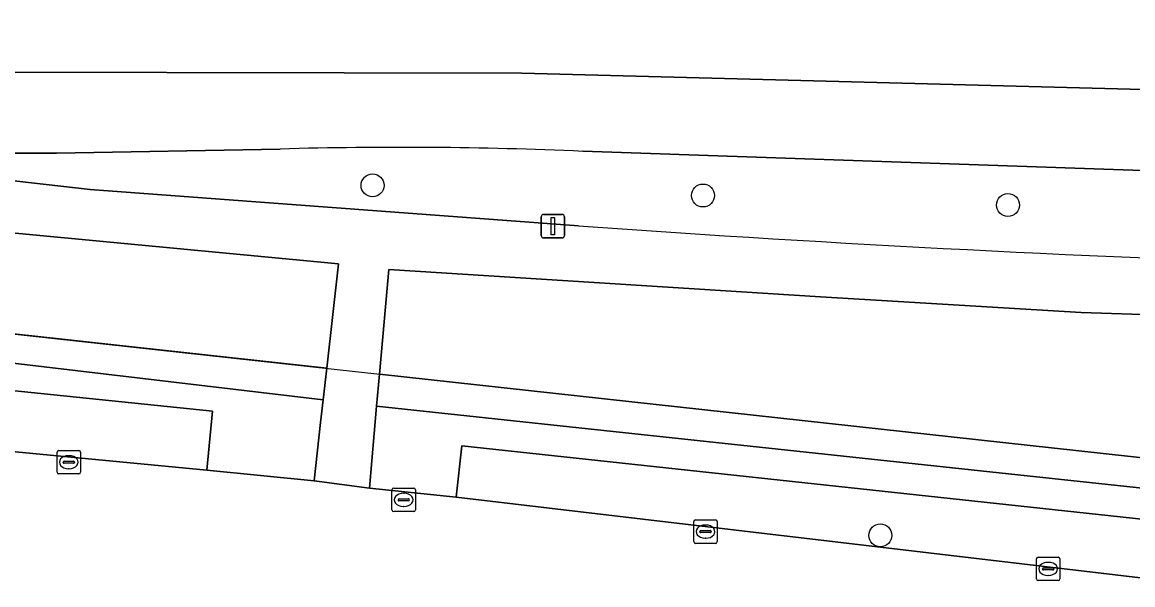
# Model space of a CAD drawing. Extents: x 162184 to 163154, y 385507 to 386516.
# Drawn here: x 162544.83 to 162592.15, y 386413.4 to 386437.39 of the extents above; entities that cross this region are included whole.
import ezdxf

# ---------------------------------------------------------------- set-up
doc = ezdxf.new("R2010")
doc.units = 0
for name, color, linetype in [('IMGEO_Berm_groen', 7, 'Continuous'), ('IMGEO_Boom', 7, 'Continuous'), ('IMGEO_Fietspad_gesloten', 7, 'Continuous'), ('IMGEO_Groenvoorziening', 7, 'Continuous'), ('IMGEO_Haag', 7, 'Continuous'), ('IMGEO_Hek', 7, 'Continuous'), ('IMGEO_Kolk', 7, 'Continuous'), ('IMGEO_Lichtmast', 7, 'Continuous'), ('IMGEO_Parkeervlak_open', 7, 'Continuous'), ('IMGEO_Rijbaan_lokaal_open', 7, 'Continuous'), ('IMGEO_Voetpad_open', 7, 'Continuous')]:
    doc.layers.add(name, color=color, linetype=linetype)

msp = doc.modelspace()

# ---------------------------------------------------------------- linework, layer by layer
at = {"layer": 'IMGEO_Berm_groen'}
for points in [[(162524.914, 386436.329), (162535.834, 386435.272), (162566.111, 386435.21), (162606.078, 386434.165), (162613.714, 386432.942)], [(162555.818, 386431.981), (162546.282, 386431.799), (162535.473, 386431.8), (162535.416, 386431.622), (162542.087, 386430.897), (162547.725, 386430.257), (162568.529, 386428.701)], [(162606.057, 386430.419), (162604.765, 386430.515), (162592.97, 386431.053), (162568.714, 386431.882)]]:
    msp.add_lwpolyline(points, dxfattribs=at)
for centre, radius, start, end in [((162560.885, 386252.005), 180.047, 87.50774, 91.61258), ((162628.543, 387277.419), 850.837, 265.955266, 268.192817)]:
    msp.add_arc(centre, radius, start, end, dxfattribs=at)
at = {"layer": 'IMGEO_Boom'}
for centre in [(162559.755, 386430.429), (162573.835, 386429.999), (162586.829, 386429.592), (162581.391, 386415.508)]:
    msp.add_circle(centre, 0.489, dxfattribs=at)
at = {"layer": 'IMGEO_Fietspad_gesloten'}
for points in [[(162420.849, 386447.373), (162410.16, 386448.539), (162409.778, 386445.416), (162413.301, 386445.028), (162415.005, 386444.81), (162431.632, 386443.01), (162440.398, 386442.014), (162453.79, 386440.539), (162465.837, 386439.248), (162475.78, 386438.147), (162491.163, 386436.474), (162495.383, 386436.058), (162512.845, 386434.099), (162535.416, 386431.622), (162535.473, 386431.8), (162546.282, 386431.799), (162555.818, 386431.981)], [(162619.523, 386432.354), (162616.897, 386432.615), (162613.714, 386432.942), (162606.078, 386434.165), (162566.111, 386435.21), (162535.834, 386435.272), (162524.914, 386436.329), (162513.786, 386437.543), (162445.492, 386444.783), (162420.849, 386447.373)], [(162568.714, 386431.882), (162592.97, 386431.053), (162604.765, 386430.515), (162606.057, 386430.419), (162611.784, 386429.707), (162612.479, 386429.507), (162613.661, 386429.33), (162620.204, 386428.656), (162627.176, 386428.308)]]:
    msp.add_lwpolyline(points, dxfattribs=at)
msp.add_arc((162560.885, 386252.005), 180.047, 87.50774, 91.61258, dxfattribs=at)
at = {"layer": 'IMGEO_Groenvoorziening'}
for points in [[(162524.072, 386430.458), (162523.371, 386426.411), (162523.527, 386426.394), (162531.347, 386425.536), (162557.801, 386422.634), (162558.3, 386427.081), (162542.725, 386428.564)], [(162599.446, 386424.695), (162589.955, 386425.017), (162578.841, 386425.678), (162560.444, 386426.841), (162560.05, 386422.387), (162630.265, 386414.683), (162630.059, 386416.383), (162627.034, 386424.296), (162618.592, 386424.271), (162615.439, 386424.207)], [(162531.347, 386425.536), (162531.292, 386425.037), (162523.298, 386425.928), (162523.006, 386423.991), (162530.793, 386423.114), (162531.076, 386423.082), (162531.223, 386424.409), (162557.65, 386421.284), (162557.801, 386422.634)], [(162557.543, 386420.328), (162557.65, 386421.284), (162531.223, 386424.409), (162531.076, 386423.082), (162533.6, 386422.798), (162552.933, 386420.803), (162552.688, 386418.284), (162557.263, 386417.833)], [(162560.05, 386422.387), (162559.928, 386421.015), (162621.882, 386414.389), (162621.69, 386412.594), (162625.366, 386412.225), (162625.216, 386410.063), (162628.47, 386409.893), (162622.915, 386359.787), (162624.093, 386359.703), (162630.322, 386412.733), (162630.265, 386414.683)]]:
    msp.add_lwpolyline(points, close=True, dxfattribs=at)
for points in [[(162559.928, 386421.015), (162559.619, 386417.516), (162563.323, 386417.145), (162563.553, 386419.326), (162619.784, 386413.265)], [(162630.685, 386400.36), (162630.322, 386412.733), (162624.093, 386359.703), (162622.915, 386359.787), (162628.47, 386409.893), (162625.216, 386410.063), (162625.366, 386412.225), (162621.69, 386412.594), (162621.882, 386414.389), (162559.928, 386421.015)]]:
    msp.add_lwpolyline(points, dxfattribs=at)
at = {"layer": 'IMGEO_Haag'}
for points in [[(162531.223, 386424.409), (162557.65, 386421.284), (162557.801, 386422.634), (162531.347, 386425.536), (162531.292, 386425.037), (162523.298, 386425.928), (162523.006, 386423.991), (162530.793, 386423.114), (162531.076, 386423.082)], [(162630.322, 386412.733), (162630.265, 386414.683), (162560.05, 386422.387), (162559.928, 386421.015), (162621.882, 386414.389), (162621.69, 386412.594), (162625.366, 386412.225), (162625.216, 386410.063), (162628.47, 386409.893), (162622.915, 386359.787), (162624.093, 386359.703)]]:
    msp.add_lwpolyline(points, close=True, dxfattribs=at)
at = {"layer": 'IMGEO_Hek'}
msp.add_lwpolyline([(162523.527, 386426.394), (162630.265, 386414.683)], dxfattribs=at)
at = {"layer": 'IMGEO_Kolk'}
for p, q in [((162546.313, 386418.201), (162546.313, 386419.053)), ((162546.388, 386419.127), (162547.24, 386419.127)), ((162547.314, 386419.053), (162547.314, 386418.201)), ((162546.572, 386418.621), (162546.572, 386418.633)), ((162547.01, 386418.584), (162546.612, 386418.584)), ((162546.615, 386418.67), (162547.013, 386418.67)), ((162546.801, 386418.907), (162546.826, 386418.907)), ((162547.056, 386418.633), (162547.056, 386418.621)), ((162547.24, 386418.127), (162546.388, 386418.127)), ((162546.824, 386418.347), (162546.799, 386418.347)), ((162560.583, 386416.599), (162560.583, 386417.451)), ((162560.658, 386417.525), (162561.51, 386417.525)), ((162560.885, 386417.068), (162561.283, 386417.068)), ((162561.071, 386417.305), (162561.096, 386417.305)), ((162561.584, 386417.451), (162561.584, 386416.599)), ((162560.842, 386417.019), (162560.842, 386417.031)), ((162561.28, 386416.982), (162560.882, 386416.982)), ((162561.094, 386416.745), (162561.069, 386416.745)), ((162561.326, 386417.031), (162561.326, 386417.019)), ((162561.51, 386416.525), (162560.658, 386416.525)), ((162573.518, 386416.169), (162574.37, 386416.169)), ((162573.443, 386415.243), (162573.443, 386416.095)), ((162573.702, 386415.663), (162573.702, 386415.675)), ((162573.745, 386415.712), (162574.143, 386415.712)), ((162573.931, 386415.949), (162573.956, 386415.949)), ((162574.186, 386415.675), (162574.186, 386415.663)), ((162574.444, 386416.095), (162574.444, 386415.243)), ((162574.14, 386415.626), (162573.742, 386415.626)), ((162573.954, 386415.389), (162573.929, 386415.389)), ((162574.37, 386415.169), (162573.518, 386415.169)), ((162588.042, 386413.655), (162588.042, 386414.507)), ((162588.117, 386414.581), (162588.969, 386414.581)), ((162588.53, 386414.361), (162588.555, 386414.361)), ((162589.043, 386414.507), (162589.043, 386413.655)), ((162588.301, 386414.075), (162588.301, 386414.087)), ((162588.739, 386414.038), (162588.341, 386414.038)), ((162588.344, 386414.124), (162588.742, 386414.124)), ((162588.553, 386413.801), (162588.528, 386413.801)), ((162588.785, 386414.087), (162588.785, 386414.075)), ((162588.969, 386413.581), (162588.117, 386413.581))]:
    msp.add_line(p, q, dxfattribs=at)
for points in [[(162546.313, 386418.201), (162546.313, 386419.053)], [(162546.388, 386419.127), (162547.24, 386419.127)], [(162547.314, 386419.053), (162547.314, 386418.201)], [(162547.24, 386418.127), (162546.388, 386418.127)], [(162560.583, 386416.599), (162560.583, 386417.451)], [(162560.658, 386417.525), (162561.51, 386417.525)], [(162561.584, 386417.451), (162561.584, 386416.599)], [(162561.51, 386416.525), (162560.658, 386416.525)], [(162573.518, 386416.169), (162574.37, 386416.169)], [(162573.443, 386415.243), (162573.443, 386416.095)], [(162574.444, 386416.095), (162574.444, 386415.243)], [(162574.37, 386415.169), (162573.518, 386415.169)], [(162588.042, 386413.655), (162588.042, 386414.507)], [(162588.117, 386414.581), (162588.969, 386414.581)], [(162589.043, 386414.507), (162589.043, 386413.655)], [(162588.969, 386413.581), (162588.117, 386413.581)]]:
    msp.add_lwpolyline(points, dxfattribs=at)
for centre, radius, start, end in [((162546.39, 386419.051), 0.0765, 91.552, 178.448), ((162546.39, 386419.051), 0.0765, 91.552, 178.448), ((162547.238, 386419.051), 0.0765, 1.552, 88.448), ((162547.238, 386419.051), 0.0765, 1.552, 88.448), ((162546.612, 386418.63), 0.0403, 85.8775, 175.7526), ((162546.609, 386418.62), 0.0366, 178.938, 274.7102), ((162547.013, 386418.627), 0.043, 264.8664, 352.4533), ((162547.017, 386418.632), 0.0386, 1.7309, 96.639), ((162546.39, 386418.203), 0.0765, 181.552, 268.448), ((162546.39, 386418.203), 0.0765, 181.552, 268.448), ((162547.238, 386418.203), 0.0765, 271.552, 358.448), ((162547.238, 386418.203), 0.0765, 271.552, 358.448), ((162560.66, 386417.449), 0.0765, 91.552, 178.448), ((162560.66, 386417.449), 0.0765, 91.552, 178.448), ((162560.882, 386417.028), 0.0403, 85.8775, 175.7526), ((162561.287, 386417.03), 0.0386, 1.7309, 96.639), ((162561.508, 386417.449), 0.0765, 1.552, 88.448), ((162561.508, 386417.449), 0.0765, 1.552, 88.448), ((162560.66, 386416.601), 0.0765, 181.552, 268.448), ((162560.66, 386416.601), 0.0765, 181.552, 268.448), ((162560.879, 386417.018), 0.0366, 178.938, 274.7102), ((162561.283, 386417.025), 0.043, 264.8664, 352.4533), ((162561.508, 386416.601), 0.0765, 271.552, 358.448), ((162561.508, 386416.601), 0.0765, 271.552, 358.448), ((162573.52, 386416.093), 0.0765, 91.552, 178.448), ((162573.52, 386416.093), 0.0765, 91.552, 178.448), ((162574.368, 386416.093), 0.0765, 1.552, 88.448), ((162574.368, 386416.093), 0.0765, 1.552, 88.448), ((162573.742, 386415.672), 0.0403, 85.8775, 175.7526), ((162573.739, 386415.662), 0.0366, 178.938, 274.7102), ((162574.143, 386415.669), 0.043, 264.8664, 352.4533), ((162574.147, 386415.674), 0.0386, 1.7309, 96.639), ((162573.52, 386415.245), 0.0765, 181.552, 268.448), ((162573.52, 386415.245), 0.0765, 181.552, 268.448), ((162574.368, 386415.245), 0.0765, 271.552, 358.448), ((162574.368, 386415.245), 0.0765, 271.552, 358.448), ((162588.119, 386414.505), 0.0765, 91.552, 178.448), ((162588.119, 386414.505), 0.0765, 91.552, 178.448), ((162588.967, 386414.505), 0.0765, 1.552, 88.448), ((162588.967, 386414.505), 0.0765, 1.552, 88.448), ((162588.341, 386414.084), 0.0403, 85.8775, 175.7526), ((162588.338, 386414.074), 0.0366, 178.938, 274.7102), ((162588.742, 386414.081), 0.043, 264.8664, 352.4533), ((162588.746, 386414.086), 0.0386, 1.7309, 96.639), ((162588.119, 386413.657), 0.0765, 181.552, 268.448), ((162588.119, 386413.657), 0.0765, 181.552, 268.448), ((162588.967, 386413.657), 0.0765, 271.552, 358.448), ((162588.967, 386413.657), 0.0765, 271.552, 358.448)]:
    msp.add_arc(centre, radius, start, end, dxfattribs=at)
for centre, major_axis, ratio, start_param, end_param in [((162546.8, 386418.627), (-0.387, 0.002), 0.722429, 4.712389, 7.853982), ((162546.825, 386418.627), (-0.39, 0.002), 0.717154, 1.570796, 4.712389), ((162561.07, 386417.025), (-0.387, 0.002), 0.722429, 4.712389, 7.853982), ((162561.095, 386417.025), (-0.39, 0.002), 0.717154, 1.570796, 4.712389), ((162573.93, 386415.669), (-0.387, 0.002), 0.722429, 4.712389, 7.853982), ((162573.955, 386415.669), (-0.39, 0.002), 0.717154, 1.570796, 4.712389), ((162588.529, 386414.081), (-0.387, 0.002), 0.722429, 4.712389, 7.853982), ((162588.554, 386414.081), (-0.39, 0.002), 0.717154, 1.570796, 4.712389)]:
    msp.add_ellipse(centre, major_axis=major_axis, ratio=ratio, start_param=start_param, end_param=end_param, dxfattribs=at)
at = {"layer": 'IMGEO_Lichtmast'}
for p, q in [((162566.941, 386428.293), (162566.941, 386429.093)), ((162566.941, 386429.093), (162566.941, 386428.293)), ((162567.041, 386429.193), (162567.831, 386429.193)), ((162567.831, 386429.193), (162567.041, 386429.193)), ((162567.931, 386429.093), (162567.931, 386428.293)), ((162567.931, 386428.293), (162567.931, 386429.093)), ((162567.831, 386428.193), (162567.041, 386428.193)), ((162567.041, 386428.193), (162567.831, 386428.193))]:
    msp.add_line(p, q, dxfattribs=at)
msp.add_lwpolyline([(162567.361, 386429.068), (162567.511, 386429.068), (162567.511, 386428.318), (162567.361, 386428.318), (162567.361, 386429.068)], dxfattribs=at)
for centre, start, end in [((162567.041, 386429.093), 90, 180), ((162567.041, 386429.093), 90, 180), ((162567.831, 386429.093), 0, 90), ((162567.831, 386429.093), 360, 90), ((162567.041, 386428.293), 180, 270), ((162567.041, 386428.293), 180, 270), ((162567.831, 386428.293), 270, 0), ((162567.831, 386428.293), 270, 0)]:
    msp.add_arc(centre, 0.1, start, end, dxfattribs=at)
at = {"layer": 'IMGEO_Parkeervlak_open'}
for points in [[(162552.933, 386420.803), (162533.6, 386422.798), (162531.076, 386423.082), (162530.793, 386423.114), (162530.442, 386420.419), (162552.688, 386418.284)], [(162563.323, 386417.145), (162619.479, 386410.523), (162619.784, 386413.265), (162563.553, 386419.326)]]:
    msp.add_lwpolyline(points, close=True, dxfattribs=at)
at = {"layer": 'IMGEO_Rijbaan_lokaal_open'}
msp.add_lwpolyline([(162619.479, 386410.523), (162563.323, 386417.145), (162559.619, 386417.516), (162557.263, 386417.833), (162552.688, 386418.284), (162530.442, 386420.419)], dxfattribs=at)
at = {"layer": 'IMGEO_Voetpad_open'}
for points in [[(162568.529, 386428.701), (162547.725, 386430.257), (162542.087, 386430.897), (162535.416, 386431.622), (162512.845, 386434.099), (162495.383, 386436.058), (162491.163, 386436.474), (162475.78, 386438.147), (162465.837, 386439.248), (162453.79, 386440.539), (162440.398, 386442.014), (162431.632, 386443.01), (162415.005, 386444.81), (162413.301, 386445.028), (162409.778, 386445.416), (162394.61, 386447.087), (162389.581, 386447.627), (162385.018, 386448.116), (162385.017, 386448.116), (162384.093, 386445.942)], [(162542.725, 386428.564), (162558.3, 386427.081), (162557.801, 386422.634), (162557.65, 386421.284), (162557.543, 386420.328), (162557.263, 386417.833), (162559.619, 386417.516), (162559.928, 386421.015), (162560.05, 386422.387), (162560.444, 386426.841), (162578.841, 386425.678), (162589.955, 386425.017), (162599.446, 386424.695), (162615.439, 386424.207), (162618.592, 386424.271), (162627.034, 386424.296), (162629.797, 386426.207)]]:
    msp.add_lwpolyline(points, dxfattribs=at)
msp.add_arc((162628.543, 387277.419), 850.837, 265.955266, 268.192817, dxfattribs=at)

doc.saveas('drawing.dxf')
